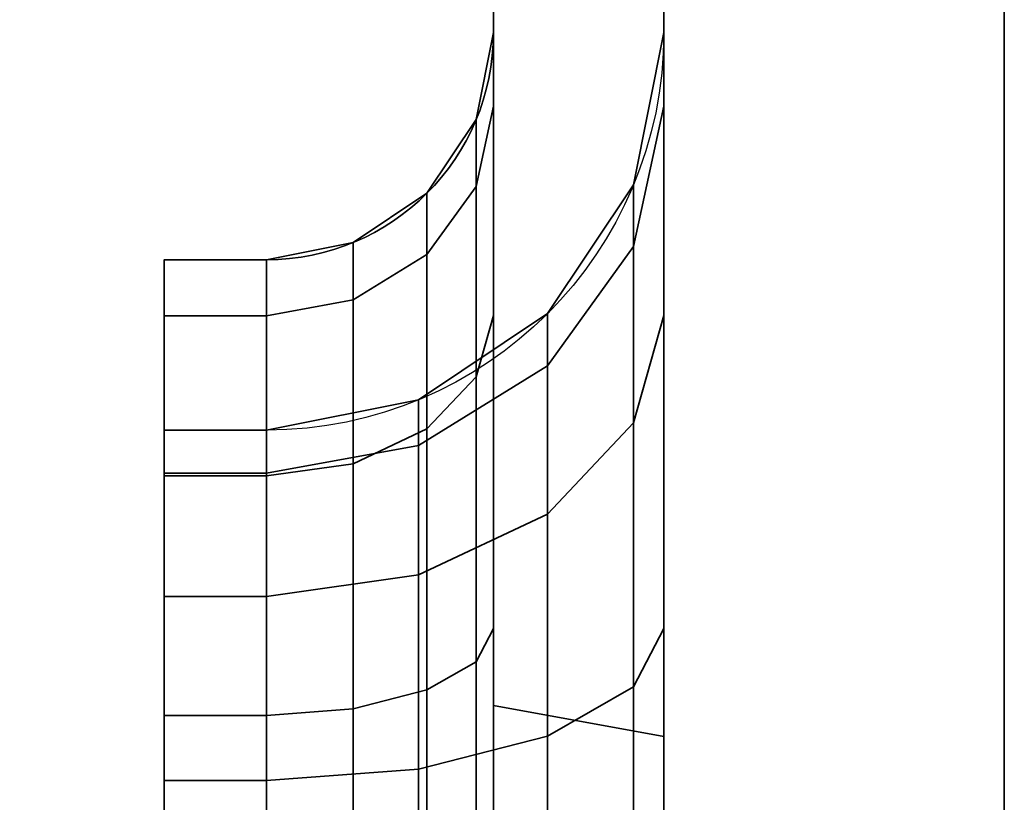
# Model space of a CAD drawing. Header units: millimetres. Extents: x -603 to 3703, y -120 to 249.
# Tile 815 of 1056: x 2483.16 to 2487.5, y -46.14 to -42.69. Entities that reach past the tile are written whole.
import ezdxf

# ---------------------------------------------------------------- set-up
doc = ezdxf.new("R2010")
doc.units = ezdxf.units.MM
doc.layers.add('151', color=7, linetype='Continuous', true_color=0xffffff)

# ---------------------------------------------------------------- blocks, each defined once
blk = doc.blocks.new('UG_SURFACE_185')
at = {"layer": '151', "color": 252, "linetype": 'Continuous', "lineweight": 35}
for points in [[(2485.25, -17.25, 1169.5381), (2485.25, -45.7122, 1169.5381), (2485.25, -19.4048, 1173.1852), (2485.25, -18.9952, 1172.8877)], [(2485.25, -45.7122, 1169.5381), (2485.25, -17.25, 1169.5381), (2485.25, -17.25, 1166.2939), (2485.25, -39.3478, 1166.2939)], [(2486.0001, -45.8491, 1169.1622), (2486.0001, -19.2197, 1169.1622), (2486.0001, -19.3011, 1172.2006), (2486.0001, -19.9638, 1172.682)], [(2486.0001, -39.3478, 1166.2939), (2486.0001, -19.2197, 1166.2939), (2486.0001, -19.2197, 1169.1622), (2486.0001, -45.8491, 1169.1622)], [(2485.25, -19.658, 1173.6238), (2485.25, -19.4048, 1173.1852), (2485.25, -45.7122, 1169.5381)], [(2485.25, -19.5545, 1174.6088), (2485.25, -19.7109, 1174.1272), (2485.25, -45.7122, 1169.5381), (2485.25, -40.4485, 1184)], [(2485.25, -40.6226, 1014.0123), (2485.25, -19.5545, 1006.6088), (2485.25, -19.7109, 1006.1272), (2485.25, -45.3736, 1014.5735)], [(2485.25, -45.7122, 1169.5381), (2485.25, -19.7109, 1174.1272), (2485.25, -19.658, 1173.6238)], [(2485.25, -19.7109, 1006.1272), (2485.25, -19.658, 1005.6237), (2485.25, -40.4485, 996), (2485.25, -47, 1014.0001)], [(2485.25, -19.7109, 1006.1272), (2485.25, -47, 1014.0001), (2485.25, -47, 1014.25), (2485.25, -45.3736, 1014.5735)], [(2486.0001, -19.9638, 1172.682), (2486.0001, -20.3733, 1173.3913), (2486.0001, -45.8491, 1169.1622)], [(2486.0001, -40.4485, 1184), (2486.0001, -45.8491, 1169.1622), (2486.0001, -20.4589, 1174.2059), (2486.0001, -20.2058, 1174.9848)], [(2486.0001, -20.3733, 1173.3913), (2486.0001, -20.4589, 1174.2059), (2486.0001, -45.8491, 1169.1622)], [(2486.0001, -20.3733, 1005.3914), (2486.0001, -20.4589, 1006.2059), (2486.0001, -47, 1014.0001), (2486.0001, -40.4485, 996)], [(2486.0001, -45.3736, 1014.5735), (2486.0001, -20.4589, 1006.2059), (2486.0001, -40.0742, 1013.7997)], [(2486.0001, -45.3736, 1014.5735), (2486.0001, -47, 1014.25), (2486.0001, -47, 1014.0001), (2486.0001, -20.4589, 1006.2059)], [(2485.25, -45.7122, 1169.5381), (2485.25, -39.3478, 1166.2939), (2485.25, -40.5162, 1166.0403)], [(2486.0001, -40.5162, 1166.0403), (2486.0001, -39.3478, 1166.2939), (2486.0001, -45.8491, 1169.1622)], [(2486.0001, -40.0742, 1013.7997), (2486.0001, -40.6226, 1014.0123), (2486.0001, -45.3736, 1014.5735)], [(2486.0001, -45.8491, 1169.1622), (2486.0001, -40.4485, 1184), (2485.25, -40.4485, 1184), (2485.25, -45.7122, 1169.5381)], [(2486.0001, -47, 1014.0001), (2485.25, -47, 1014.0001), (2485.25, -40.4485, 996), (2486.0001, -40.4485, 996)], [(2485.25, -43.9948, 1164.5052), (2485.25, -40.5162, 1166.0403), (2485.25, -40.9889, 1165.7544)], [(2485.25, -40.5162, 1166.0403), (2485.25, -43.9948, 1164.5052), (2485.25, -45.3736, 1165.4265), (2485.25, -45.7122, 1169.5381)], [(2486.0001, -45.8491, 1169.1622), (2486.0001, -45.3736, 1165.4265), (2486.0001, -43.9948, 1164.5052), (2486.0001, -40.5162, 1166.0403)], [(2486.0001, -40.9889, 1165.7544), (2486.0001, -40.5162, 1166.0403), (2486.0001, -43.9948, 1164.5052)], [(2485.25, -45.3736, 1014.5735), (2485.25, -43.9948, 1015.4948), (2485.25, -40.6226, 1014.0123)], [(2485.25, -41.0877, 1014.3251), (2485.25, -40.6226, 1014.0123), (2485.25, -43.9948, 1015.4948)], [(2486.0001, -43.9948, 1015.4948), (2486.0001, -40.6226, 1014.0123), (2486.0001, -41.0877, 1014.3251)], [(2486.0001, -40.6226, 1014.0123), (2486.0001, -43.9948, 1015.4948), (2486.0001, -45.3736, 1014.5735)], [(2485.25, -40.9889, 1165.7544), (2485.25, -41.3824, 1165.3793), (2485.25, -43.9948, 1164.5052)], [(2486.0001, -43.9948, 1164.5052), (2486.0001, -41.3824, 1165.3793), (2486.0001, -40.9889, 1165.7544)], [(2485.25, -41.4628, 1014.7214), (2485.25, -41.0877, 1014.3251), (2485.25, -43.9948, 1015.4948)], [(2486.0001, -43.9948, 1015.4948), (2486.0001, -41.0877, 1014.3251), (2486.0001, -41.4628, 1014.7214)], [(2485.25, -41.3824, 1165.3793), (2485.25, -41.6874, 1164.9233), (2485.25, -43.9948, 1164.5052)], [(2486.0001, -43.9948, 1164.5052), (2486.0001, -41.6874, 1164.9233), (2486.0001, -41.3824, 1165.3793)], [(2485.25, -41.7424, 1015.1891), (2485.25, -41.4628, 1014.7214), (2485.25, -43.9948, 1015.4948)], [(2486.0001, -43.9948, 1015.4948), (2486.0001, -41.4628, 1014.7214), (2486.0001, -41.7424, 1015.1891)], [(2485.25, -41.6874, 1164.9233), (2485.25, -41.8917, 1164.3939), (2485.25, -43.9948, 1164.5052)], [(2486.0001, -43.9948, 1164.5052), (2486.0001, -41.8917, 1164.3939), (2486.0001, -41.6874, 1164.9233)], [(2485.25, -41.9186, 1015.718), (2485.25, -41.7424, 1015.1891), (2485.25, -43.9948, 1015.4948)], [(2486.0001, -43.9948, 1015.4948), (2486.0001, -41.7424, 1015.1891), (2486.0001, -41.9186, 1015.718)], [(2485.25, -41.8917, 1164.3939), (2485.25, -41.9804, 1163.7028), (2485.25, -43.0735, 1163.1263), (2485.25, -43.9948, 1164.5052)], [(2486.0001, -43.9948, 1164.5052), (2486.0001, -43.0735, 1163.1263), (2486.0001, -41.9804, 1163.7028), (2486.0001, -41.8917, 1164.3939)], [(2485.25, -43.9948, 1015.4948), (2485.25, -43.0735, 1016.8736), (2485.25, -41.9804, 1016.2971), (2485.25, -41.9186, 1015.718)], [(2486.0001, -41.9186, 1015.718), (2486.0001, -41.9804, 1016.2971), (2486.0001, -43.0735, 1016.8736), (2486.0001, -43.9948, 1015.4948)], [(2485.25, -41.9804, 1016.2971), (2485.25, -43.0735, 1016.8736), (2485.25, -42.75, 1018.5)], [(2485.25, -42.75, 1018.5), (2485.25, -42.75, 1161.5), (2485.25, -41.9804, 1163.7028), (2485.25, -41.9804, 1016.2971)], [(2485.25, -42.75, 1161.5), (2485.25, -43.0735, 1163.1263), (2485.25, -41.9804, 1163.7028)], [(2486.0001, -41.9804, 1016.2971), (2486.0001, -41.9804, 1163.7028), (2486.0001, -42.75, 1161.5), (2486.0001, -42.75, 1018.5)], [(2486.0001, -41.9804, 1163.7028), (2486.0001, -43.0735, 1163.1263), (2486.0001, -42.75, 1161.5)], [(2486.0001, -42.75, 1018.5), (2486.0001, -43.0735, 1016.8736), (2486.0001, -41.9804, 1016.2971)], [(2485.25, -43.0735, 1163.1263), (2485.25, -42.75, 1161.5), (2485.1739, -43.1327, 1161.5), (2485.1739, -43.4271, 1162.98)], [(2485.25, -42.75, 1018.5), (2485.25, -43.0735, 1016.8736), (2485.1739, -43.4271, 1017.02), (2485.1739, -43.1327, 1018.5)], [(2485.25, -42.75, 1161.5), (2485.25, -42.75, 1018.5), (2485.1739, -43.1327, 1018.5), (2485.1739, -43.1327, 1161.5)], [(2485.8668, -43.6922, 1162.8702), (2485.8668, -43.4197, 1161.5), (2486.0001, -42.75, 1161.5), (2486.0001, -43.0735, 1163.1263)], [(2486.0001, -42.75, 1018.5), (2486.0001, -42.75, 1161.5), (2485.8668, -43.4197, 1161.5), (2485.8668, -43.4197, 1018.5)], [(2485.8668, -43.4197, 1018.5), (2485.8668, -43.6922, 1017.1299), (2486.0001, -43.0735, 1016.8736), (2486.0001, -42.75, 1018.5)], [(2485.25, -43.9948, 1164.5052), (2485.25, -43.0735, 1163.1263), (2485.1739, -43.4271, 1162.98), (2485.1739, -44.2654, 1164.2346)], [(2485.25, -43.0735, 1016.8736), (2485.25, -43.9948, 1015.4948), (2485.1739, -44.2654, 1015.7654), (2485.1739, -43.4271, 1017.02)], [(2485.8668, -44.4683, 1164.0316), (2485.8668, -43.6922, 1162.8702), (2486.0001, -43.0735, 1163.1263), (2486.0001, -43.9948, 1164.5052)], [(2485.8668, -43.6922, 1017.1299), (2485.8668, -44.4683, 1015.9683), (2486.0001, -43.9948, 1015.4948), (2486.0001, -43.0735, 1016.8736)], [(2485.1739, -43.4271, 1162.98), (2485.1739, -43.1327, 1161.5), (2484.9572, -43.4571, 1161.5), (2484.9572, -43.7268, 1162.8559)], [(2485.1739, -43.1327, 1018.5), (2485.1739, -43.4271, 1017.02), (2484.9572, -43.7268, 1017.1442), (2484.9572, -43.4571, 1018.5)], [(2485.1739, -43.1327, 1161.5), (2485.1739, -43.1327, 1018.5), (2484.9572, -43.4571, 1018.5), (2484.9572, -43.4571, 1161.5)], [(2485.1739, -44.2654, 1164.2346), (2485.1739, -43.4271, 1162.98), (2484.9572, -43.7268, 1162.8559), (2484.9572, -44.4948, 1164.0052)], [(2485.1739, -43.4271, 1017.02), (2485.1739, -44.2654, 1015.7654), (2484.9572, -44.4948, 1015.9948), (2484.9572, -43.7268, 1017.1442)], [(2485.4875, -44.2168, 1162.6529), (2485.4875, -43.9874, 1161.5), (2485.8668, -43.4197, 1161.5), (2485.8668, -43.6922, 1162.8702)], [(2485.8668, -43.4197, 1018.5), (2485.8668, -43.4197, 1161.5), (2485.4875, -43.9874, 1161.5), (2485.4875, -43.9874, 1018.5)], [(2485.4875, -43.9874, 1018.5), (2485.4875, -44.2168, 1017.3471), (2485.8668, -43.6922, 1017.1299), (2485.8668, -43.4197, 1018.5)], [(2484.9572, -43.7268, 1162.8559), (2484.9572, -43.4571, 1161.5), (2484.6327, -43.6739, 1161.5), (2484.6327, -43.9271, 1162.7729)], [(2484.9572, -43.4571, 1018.5), (2484.9572, -43.7268, 1017.1442), (2484.6327, -43.9271, 1017.2272), (2484.6327, -43.6739, 1018.5)], [(2484.9572, -43.4571, 1161.5), (2484.9572, -43.4571, 1018.5), (2484.6327, -43.6739, 1018.5), (2484.6327, -43.6739, 1161.5)], [(2484.6327, -43.9271, 1162.7729), (2484.6327, -43.6739, 1161.5), (2484.2501, -43.75, 1161.5), (2484.2501, -43.9974, 1162.7437)], [(2484.6327, -43.6739, 1018.5), (2484.6327, -43.9271, 1017.2272), (2484.2501, -43.9974, 1017.2563), (2484.2501, -43.75, 1018.5)], [(2484.6327, -43.6739, 1161.5), (2484.6327, -43.6739, 1018.5), (2484.2501, -43.75, 1018.5), (2484.2501, -43.75, 1161.5)], [(2485.4875, -44.8698, 1163.6302), (2485.4875, -44.2168, 1162.6529), (2485.8668, -43.6922, 1162.8702), (2485.8668, -44.4683, 1164.0316)], [(2485.4875, -44.2168, 1017.3471), (2485.4875, -44.8698, 1016.3698), (2485.8668, -44.4683, 1015.9683), (2485.8668, -43.6922, 1017.1299)], [(2484.2501, -43.9974, 1017.2563), (2483.7999, -43.9974, 1017.2563), (2483.7999, -43.75, 1018.5), (2484.2501, -43.75, 1018.5)], [(2484.2501, -43.75, 1161.5), (2484.2501, -43.75, 1018.5), (2483.7999, -43.75, 1018.5), (2483.7999, -43.75, 1161.5)], [(2484.2501, -43.75, 1161.5), (2483.7999, -43.75, 1161.5), (2483.7999, -43.9974, 1162.7437), (2484.2501, -43.9974, 1162.7437)], [(2483.7999, -44.6903, 1017.5433), (2483.7999, -44.5, 1018.5), (2483.7999, -43.75, 1018.5), (2483.7999, -43.9974, 1017.2563)], [(2483.7999, -44.5, 1018.5), (2483.7999, -44.5, 1161.5), (2483.7999, -43.75, 1161.5), (2483.7999, -43.75, 1018.5)], [(2483.7999, -43.9974, 1162.7437), (2483.7999, -43.75, 1161.5), (2483.7999, -44.5, 1161.5), (2483.7999, -44.6903, 1162.4568)], [(2484.9572, -44.4948, 1164.0052), (2484.9572, -43.7268, 1162.8559), (2484.6327, -43.9271, 1162.7729), (2484.6327, -44.6481, 1163.852)], [(2484.9572, -43.7268, 1017.1442), (2484.9572, -44.4948, 1015.9948), (2484.6327, -44.6481, 1016.1481), (2484.6327, -43.9271, 1017.2272)], [(2484.6327, -44.6481, 1163.852), (2484.6327, -43.9271, 1162.7729), (2484.2501, -43.9974, 1162.7437), (2484.2501, -44.7019, 1163.7981)], [(2484.6327, -43.9271, 1017.2272), (2484.6327, -44.6481, 1016.1481), (2484.2501, -44.7019, 1016.2019), (2484.2501, -43.9974, 1017.2563)], [(2484.2501, -44.7019, 1016.2019), (2483.7999, -44.7019, 1016.2019), (2483.7999, -43.9974, 1017.2563), (2484.2501, -43.9974, 1017.2563)], [(2484.2501, -43.9974, 1162.7437), (2483.7999, -43.9974, 1162.7437), (2483.7999, -44.7019, 1163.7981), (2484.2501, -44.7019, 1163.7981)], [(2483.7999, -45.2322, 1016.7322), (2483.7999, -44.6903, 1017.5433), (2483.7999, -43.9974, 1017.2563), (2483.7999, -44.7019, 1016.2019)], [(2483.7999, -44.7019, 1163.7981), (2483.7999, -43.9974, 1162.7437), (2483.7999, -44.6903, 1162.4568), (2483.7999, -45.2322, 1163.2677)], [(2484.9198, -44.5672, 1162.5077), (2484.9198, -44.3668, 1161.5), (2485.4875, -43.9874, 1161.5), (2485.4875, -44.2168, 1162.6529)], [(2485.4875, -43.9874, 1018.5), (2485.4875, -43.9874, 1161.5), (2484.9198, -44.3668, 1161.5), (2484.9198, -44.3668, 1018.5)], [(2484.9198, -44.3668, 1018.5), (2484.9198, -44.5672, 1017.4923), (2485.4875, -44.2168, 1017.3471), (2485.4875, -43.9874, 1018.5)], [(2485.25, -45.3736, 1165.4265), (2485.25, -43.9948, 1164.5052), (2485.1739, -44.2654, 1164.2346), (2485.1739, -45.52, 1165.0729)], [(2485.25, -43.9948, 1015.4948), (2485.25, -45.3736, 1014.5735), (2485.1739, -45.52, 1014.927), (2485.1739, -44.2654, 1015.7654)], [(2485.8668, -45.6299, 1164.8078), (2485.8668, -44.4683, 1164.0316), (2486.0001, -43.9948, 1164.5052), (2486.0001, -45.3736, 1165.4265)], [(2485.8668, -44.4683, 1015.9683), (2485.8668, -45.6299, 1015.1923), (2486.0001, -45.3736, 1014.5735), (2486.0001, -43.9948, 1015.4948)], [(2484.9198, -45.138, 1163.3619), (2484.9198, -44.5672, 1162.5077), (2485.4875, -44.2168, 1162.6529), (2485.4875, -44.8698, 1163.6302)], [(2484.9198, -44.5672, 1017.4923), (2484.9198, -45.138, 1016.638), (2485.4875, -44.8698, 1016.3698), (2485.4875, -44.2168, 1017.3471)], [(2485.1739, -45.52, 1165.0729), (2485.1739, -44.2654, 1164.2346), (2484.9572, -44.4948, 1164.0052), (2484.9572, -45.6442, 1164.7732)], [(2485.1739, -44.2654, 1015.7654), (2485.1739, -45.52, 1014.927), (2484.9572, -45.6442, 1015.2268), (2484.9572, -44.4948, 1015.9948)], [(2484.2501, -44.6903, 1162.4568), (2484.2501, -44.5, 1161.5), (2484.9198, -44.3668, 1161.5), (2484.9198, -44.5672, 1162.5077)], [(2484.9198, -44.3668, 1018.5), (2484.9198, -44.3668, 1161.5), (2484.2501, -44.5, 1161.5), (2484.2501, -44.5, 1018.5)], [(2484.2501, -44.5, 1018.5), (2484.2501, -44.6903, 1017.5433), (2484.9198, -44.5672, 1017.4923), (2484.9198, -44.3668, 1018.5)], [(2484.9572, -45.6442, 1164.7732), (2484.9572, -44.4948, 1164.0052), (2484.6327, -44.6481, 1163.852), (2484.6327, -45.7271, 1164.573)], [(2484.9572, -44.4948, 1015.9948), (2484.9572, -45.6442, 1015.2268), (2484.6327, -45.7271, 1015.4271), (2484.6327, -44.6481, 1016.1481)], [(2485.4875, -45.8471, 1164.2833), (2485.4875, -44.8698, 1163.6302), (2485.8668, -44.4683, 1164.0316), (2485.8668, -45.6299, 1164.8078)], [(2485.4875, -44.8698, 1016.3698), (2485.4875, -45.8471, 1015.7168), (2485.8668, -45.6299, 1015.1923), (2485.8668, -44.4683, 1015.9683)], [(2484.2501, -44.5, 1018.5), (2483.7999, -44.5, 1018.5), (2483.7999, -44.6903, 1017.5433), (2484.2501, -44.6903, 1017.5433)], [(2484.2501, -44.6903, 1162.4568), (2483.7999, -44.6903, 1162.4568), (2483.7999, -44.5, 1161.5), (2484.2501, -44.5, 1161.5)], [(2484.2501, -44.5, 1018.5), (2484.2501, -44.5, 1161.5), (2483.7999, -44.5, 1161.5), (2483.7999, -44.5, 1018.5)], [(2484.2501, -45.2322, 1163.2677), (2484.2501, -44.6903, 1162.4568), (2484.9198, -44.5672, 1162.5077), (2484.9198, -45.138, 1163.3619)], [(2484.2501, -44.6903, 1017.5433), (2484.2501, -45.2322, 1016.7322), (2484.9198, -45.138, 1016.638), (2484.9198, -44.5672, 1017.4923)], [(2484.6327, -45.7271, 1164.573), (2484.6327, -44.6481, 1163.852), (2484.2501, -44.7019, 1163.7981), (2484.2501, -45.7563, 1164.5026)], [(2484.6327, -44.6481, 1016.1481), (2484.6327, -45.7271, 1015.4271), (2484.2501, -45.7563, 1015.4974), (2484.2501, -44.7019, 1016.2019)], [(2484.2501, -44.6903, 1017.5433), (2483.7999, -44.6903, 1017.5433), (2483.7999, -45.2322, 1016.7322), (2484.2501, -45.2322, 1016.7322)], [(2484.2501, -45.2322, 1163.2677), (2483.7999, -45.2322, 1163.2677), (2483.7999, -44.6903, 1162.4568), (2484.2501, -44.6903, 1162.4568)], [(2484.2501, -45.7563, 1015.4974), (2483.7999, -45.7563, 1015.4974), (2483.7999, -44.7019, 1016.2019), (2484.2501, -44.7019, 1016.2019)], [(2484.2501, -44.7019, 1163.7981), (2483.7999, -44.7019, 1163.7981), (2483.7999, -45.7563, 1164.5026), (2484.2501, -45.7563, 1164.5026)], [(2483.7999, -46.0433, 1016.1903), (2483.7999, -45.2322, 1016.7322), (2483.7999, -44.7019, 1016.2019), (2483.7999, -45.7563, 1015.4974)], [(2483.7999, -45.7563, 1164.5026), (2483.7999, -44.7019, 1163.7981), (2483.7999, -45.2322, 1163.2677), (2483.7999, -46.0433, 1163.8097)], [(2484.9198, -45.9923, 1163.9328), (2484.9198, -45.138, 1163.3619), (2485.4875, -44.8698, 1163.6302), (2485.4875, -45.8471, 1164.2833)], [(2484.9198, -45.138, 1016.638), (2484.9198, -45.9923, 1016.0673), (2485.4875, -45.8471, 1015.7168), (2485.4875, -44.8698, 1016.3698)], [(2484.2501, -46.0433, 1163.8097), (2484.2501, -45.2322, 1163.2677), (2484.9198, -45.138, 1163.3619), (2484.9198, -45.9923, 1163.9328)], [(2484.2501, -45.2322, 1016.7322), (2484.2501, -46.0433, 1016.1903), (2484.9198, -45.9923, 1016.0673), (2484.9198, -45.138, 1016.638)], [(2484.2501, -45.2322, 1016.7322), (2483.7999, -45.2322, 1016.7322), (2483.7999, -46.0433, 1016.1903), (2484.2501, -46.0433, 1016.1903)], [(2484.2501, -46.0433, 1163.8097), (2483.7999, -46.0433, 1163.8097), (2483.7999, -45.2322, 1163.2677), (2484.2501, -45.2322, 1163.2677)], [(2485.25, -47, 1165.75), (2485.25, -45.3736, 1165.4265), (2485.1739, -45.52, 1165.0729), (2485.1739, -47, 1165.3674)], [(2485.25, -45.3736, 1014.5735), (2485.25, -47, 1014.25), (2485.1739, -47, 1014.6327), (2485.1739, -45.52, 1014.927)], [(2485.25, -45.3736, 1165.4265), (2485.25, -47, 1165.75), (2485.25, -47, 1166), (2485.25, -45.7122, 1169.5381)], [(2485.8668, -47, 1165.0803), (2485.8668, -45.6299, 1164.8078), (2486.0001, -45.3736, 1165.4265), (2486.0001, -47, 1165.75)], [(2485.8668, -45.6299, 1015.1923), (2485.8668, -47, 1014.9196), (2486.0001, -47, 1014.25), (2486.0001, -45.3736, 1014.5735)], [(2486.0001, -45.8491, 1169.1622), (2486.0001, -47, 1166), (2486.0001, -47, 1165.75), (2486.0001, -45.3736, 1165.4265)], [(2485.1739, -47, 1165.3674), (2485.1739, -45.52, 1165.0729), (2484.9572, -45.6442, 1164.7732), (2484.9572, -47, 1165.0429)], [(2485.1739, -45.52, 1014.927), (2485.1739, -47, 1014.6327), (2484.9572, -47, 1014.9571), (2484.9572, -45.6442, 1015.2268)], [(2484.9572, -47, 1165.0429), (2484.9572, -45.6442, 1164.7732), (2484.6327, -45.7271, 1164.573), (2484.6327, -47, 1164.8262)], [(2484.9572, -45.6442, 1015.2268), (2484.9572, -47, 1014.9571), (2484.6327, -47, 1015.1739), (2484.6327, -45.7271, 1015.4271)], [(2485.4875, -47, 1164.5125), (2485.4875, -45.8471, 1164.2833), (2485.8668, -45.6299, 1164.8078), (2485.8668, -47, 1165.0803)], [(2485.4875, -45.8471, 1015.7168), (2485.4875, -47, 1015.4874), (2485.8668, -47, 1014.9196), (2485.8668, -45.6299, 1015.1923)], [(2484.6327, -47, 1164.8262), (2484.6327, -45.7271, 1164.573), (2484.2501, -45.7563, 1164.5026), (2484.2501, -47, 1164.75)], [(2484.6327, -45.7271, 1015.4271), (2484.6327, -47, 1015.1739), (2484.2501, -47, 1015.25), (2484.2501, -45.7563, 1015.4974)], [(2485.25, -45.7122, 1169.5381), (2485.25, -47, 1166), (2486.0001, -47, 1166), (2486.0001, -45.8491, 1169.1622)], [(2484.2501, -47, 1015.25), (2483.7999, -47, 1015.25), (2483.7999, -45.7563, 1015.4974), (2484.2501, -45.7563, 1015.4974)], [(2484.2501, -45.7563, 1164.5026), (2483.7999, -45.7563, 1164.5026), (2483.7999, -47, 1164.75), (2484.2501, -47, 1164.75)], [(2483.7999, -45.7563, 1015.4974), (2483.7999, -47, 1015.25), (2483.7999, -47, 1016), (2483.7999, -46.0433, 1016.1903)], [(2483.7999, -46.0433, 1163.8097), (2483.7999, -47, 1164), (2483.7999, -47, 1164.75), (2483.7999, -45.7563, 1164.5026)], [(2484.9198, -47, 1164.1332), (2484.9198, -45.9923, 1163.9328), (2485.4875, -45.8471, 1164.2833), (2485.4875, -47, 1164.5125)], [(2484.9198, -45.9923, 1016.0673), (2484.9198, -47, 1015.8668), (2485.4875, -47, 1015.4874), (2485.4875, -45.8471, 1015.7168)], [(2484.2501, -47, 1164), (2484.2501, -46.0433, 1163.8097), (2484.9198, -45.9923, 1163.9328), (2484.9198, -47, 1164.1332)], [(2484.2501, -46.0433, 1016.1903), (2484.2501, -47, 1016), (2484.9198, -47, 1015.8668), (2484.9198, -45.9923, 1016.0673)], [(2484.2501, -46.0433, 1016.1903), (2483.7999, -46.0433, 1016.1903), (2483.7999, -47, 1016), (2484.2501, -47, 1016)], [(2484.2501, -47, 1164), (2483.7999, -47, 1164), (2483.7999, -46.0433, 1163.8097), (2484.2501, -46.0433, 1163.8097)]]:
    blk.add_3dface(points, dxfattribs=at)
blk = doc.blocks.new('UG_SURFACE_226')
at = {"layer": '151', "color": 252, "linetype": 'Continuous', "lineweight": 35}
for points in [[(2485.25, -17.25, 1169.5381), (2485.25, -45.7122, 1169.5381), (2485.25, -19.4048, 1173.1852), (2485.25, -18.9952, 1172.8877)], [(2485.25, -45.7122, 1169.5381), (2485.25, -17.25, 1169.5381), (2485.25, -17.25, 1166.2939), (2485.25, -39.3478, 1166.2939)], [(2486.0001, -45.8491, 1169.1622), (2486.0001, -19.2197, 1169.1622), (2486.0001, -19.3011, 1172.2006), (2486.0001, -19.9638, 1172.682)], [(2486.0001, -39.3478, 1166.2939), (2486.0001, -19.2197, 1166.2939), (2486.0001, -19.2197, 1169.1622), (2486.0001, -45.8491, 1169.1622)], [(2485.25, -19.658, 1173.6238), (2485.25, -19.4048, 1173.1852), (2485.25, -45.7122, 1169.5381)], [(2485.25, -19.5545, 1174.6088), (2485.25, -19.7109, 1174.1272), (2485.25, -45.7122, 1169.5381), (2485.25, -40.4485, 1184)], [(2485.25, -40.6226, 1014.0123), (2485.25, -19.5545, 1006.6088), (2485.25, -19.7109, 1006.1272), (2485.25, -45.3736, 1014.5735)], [(2485.25, -45.7122, 1169.5381), (2485.25, -19.7109, 1174.1272), (2485.25, -19.658, 1173.6238)], [(2485.25, -19.7109, 1006.1272), (2485.25, -19.658, 1005.6237), (2485.25, -40.4485, 996), (2485.25, -47, 1014.0001)], [(2485.25, -19.7109, 1006.1272), (2485.25, -47, 1014.0001), (2485.25, -47, 1014.25), (2485.25, -45.3736, 1014.5735)], [(2486.0001, -19.9638, 1172.682), (2486.0001, -20.3733, 1173.3913), (2486.0001, -45.8491, 1169.1622)], [(2486.0001, -40.4485, 1184), (2486.0001, -45.8491, 1169.1622), (2486.0001, -20.4589, 1174.2059), (2486.0001, -20.2058, 1174.9848)], [(2486.0001, -20.3733, 1173.3913), (2486.0001, -20.4589, 1174.2059), (2486.0001, -45.8491, 1169.1622)], [(2486.0001, -20.3733, 1005.3914), (2486.0001, -20.4589, 1006.2059), (2486.0001, -47, 1014.0001), (2486.0001, -40.4485, 996)], [(2486.0001, -45.3736, 1014.5735), (2486.0001, -20.4589, 1006.2059), (2486.0001, -40.0742, 1013.7997)], [(2486.0001, -45.3736, 1014.5735), (2486.0001, -47, 1014.25), (2486.0001, -47, 1014.0001), (2486.0001, -20.4589, 1006.2059)], [(2485.25, -45.7122, 1169.5381), (2485.25, -39.3478, 1166.2939), (2485.25, -40.5162, 1166.0403)], [(2486.0001, -40.5162, 1166.0403), (2486.0001, -39.3478, 1166.2939), (2486.0001, -45.8491, 1169.1622)], [(2486.0001, -40.0742, 1013.7997), (2486.0001, -40.6226, 1014.0123), (2486.0001, -45.3736, 1014.5735)], [(2486.0001, -45.8491, 1169.1622), (2486.0001, -40.4485, 1184), (2485.25, -40.4485, 1184), (2485.25, -45.7122, 1169.5381)], [(2486.0001, -47, 1014.0001), (2485.25, -47, 1014.0001), (2485.25, -40.4485, 996), (2486.0001, -40.4485, 996)], [(2485.25, -43.9948, 1164.5052), (2485.25, -40.5162, 1166.0403), (2485.25, -40.9889, 1165.7544)], [(2485.25, -40.5162, 1166.0403), (2485.25, -43.9948, 1164.5052), (2485.25, -45.3736, 1165.4265), (2485.25, -45.7122, 1169.5381)], [(2486.0001, -45.8491, 1169.1622), (2486.0001, -45.3736, 1165.4265), (2486.0001, -43.9948, 1164.5052), (2486.0001, -40.5162, 1166.0403)], [(2486.0001, -40.9889, 1165.7544), (2486.0001, -40.5162, 1166.0403), (2486.0001, -43.9948, 1164.5052)], [(2485.25, -45.3736, 1014.5735), (2485.25, -43.9948, 1015.4948), (2485.25, -40.6226, 1014.0123)], [(2485.25, -41.0877, 1014.3251), (2485.25, -40.6226, 1014.0123), (2485.25, -43.9948, 1015.4948)], [(2486.0001, -43.9948, 1015.4948), (2486.0001, -40.6226, 1014.0123), (2486.0001, -41.0877, 1014.3251)], [(2486.0001, -40.6226, 1014.0123), (2486.0001, -43.9948, 1015.4948), (2486.0001, -45.3736, 1014.5735)], [(2485.25, -40.9889, 1165.7544), (2485.25, -41.3824, 1165.3793), (2485.25, -43.9948, 1164.5052)], [(2486.0001, -43.9948, 1164.5052), (2486.0001, -41.3824, 1165.3793), (2486.0001, -40.9889, 1165.7544)], [(2485.25, -41.4628, 1014.7214), (2485.25, -41.0877, 1014.3251), (2485.25, -43.9948, 1015.4948)], [(2486.0001, -43.9948, 1015.4948), (2486.0001, -41.0877, 1014.3251), (2486.0001, -41.4628, 1014.7214)], [(2485.25, -41.3824, 1165.3793), (2485.25, -41.6874, 1164.9233), (2485.25, -43.9948, 1164.5052)], [(2486.0001, -43.9948, 1164.5052), (2486.0001, -41.6874, 1164.9233), (2486.0001, -41.3824, 1165.3793)], [(2485.25, -41.7424, 1015.1891), (2485.25, -41.4628, 1014.7214), (2485.25, -43.9948, 1015.4948)], [(2486.0001, -43.9948, 1015.4948), (2486.0001, -41.4628, 1014.7214), (2486.0001, -41.7424, 1015.1891)], [(2485.25, -41.6874, 1164.9233), (2485.25, -41.8917, 1164.3939), (2485.25, -43.9948, 1164.5052)], [(2486.0001, -43.9948, 1164.5052), (2486.0001, -41.8917, 1164.3939), (2486.0001, -41.6874, 1164.9233)], [(2485.25, -41.9186, 1015.718), (2485.25, -41.7424, 1015.1891), (2485.25, -43.9948, 1015.4948)], [(2486.0001, -43.9948, 1015.4948), (2486.0001, -41.7424, 1015.1891), (2486.0001, -41.9186, 1015.718)], [(2485.25, -41.8917, 1164.3939), (2485.25, -41.9804, 1163.7028), (2485.25, -43.0735, 1163.1263), (2485.25, -43.9948, 1164.5052)], [(2486.0001, -43.9948, 1164.5052), (2486.0001, -43.0735, 1163.1263), (2486.0001, -41.9804, 1163.7028), (2486.0001, -41.8917, 1164.3939)], [(2485.25, -43.9948, 1015.4948), (2485.25, -43.0735, 1016.8736), (2485.25, -41.9804, 1016.2971), (2485.25, -41.9186, 1015.718)], [(2486.0001, -41.9186, 1015.718), (2486.0001, -41.9804, 1016.2971), (2486.0001, -43.0735, 1016.8736), (2486.0001, -43.9948, 1015.4948)], [(2485.25, -41.9804, 1016.2971), (2485.25, -43.0735, 1016.8736), (2485.25, -42.75, 1018.5)], [(2485.25, -42.75, 1018.5), (2485.25, -42.75, 1161.5), (2485.25, -41.9804, 1163.7028), (2485.25, -41.9804, 1016.2971)], [(2485.25, -42.75, 1161.5), (2485.25, -43.0735, 1163.1263), (2485.25, -41.9804, 1163.7028)], [(2486.0001, -41.9804, 1016.2971), (2486.0001, -41.9804, 1163.7028), (2486.0001, -42.75, 1161.5), (2486.0001, -42.75, 1018.5)], [(2486.0001, -41.9804, 1163.7028), (2486.0001, -43.0735, 1163.1263), (2486.0001, -42.75, 1161.5)], [(2486.0001, -42.75, 1018.5), (2486.0001, -43.0735, 1016.8736), (2486.0001, -41.9804, 1016.2971)], [(2485.25, -43.0735, 1163.1263), (2485.25, -42.75, 1161.5), (2485.1739, -43.1327, 1161.5), (2485.1739, -43.4271, 1162.98)], [(2485.25, -42.75, 1018.5), (2485.25, -43.0735, 1016.8736), (2485.1739, -43.4271, 1017.02), (2485.1739, -43.1327, 1018.5)], [(2485.25, -42.75, 1161.5), (2485.25, -42.75, 1018.5), (2485.1739, -43.1327, 1018.5), (2485.1739, -43.1327, 1161.5)], [(2485.8668, -43.6922, 1162.8702), (2485.8668, -43.4197, 1161.5), (2486.0001, -42.75, 1161.5), (2486.0001, -43.0735, 1163.1263)], [(2486.0001, -42.75, 1018.5), (2486.0001, -42.75, 1161.5), (2485.8668, -43.4197, 1161.5), (2485.8668, -43.4197, 1018.5)], [(2485.8668, -43.4197, 1018.5), (2485.8668, -43.6922, 1017.1299), (2486.0001, -43.0735, 1016.8736), (2486.0001, -42.75, 1018.5)], [(2485.25, -43.9948, 1164.5052), (2485.25, -43.0735, 1163.1263), (2485.1739, -43.4271, 1162.98), (2485.1739, -44.2654, 1164.2346)], [(2485.25, -43.0735, 1016.8736), (2485.25, -43.9948, 1015.4948), (2485.1739, -44.2654, 1015.7654), (2485.1739, -43.4271, 1017.02)], [(2485.8668, -44.4683, 1164.0316), (2485.8668, -43.6922, 1162.8702), (2486.0001, -43.0735, 1163.1263), (2486.0001, -43.9948, 1164.5052)], [(2485.8668, -43.6922, 1017.1299), (2485.8668, -44.4683, 1015.9683), (2486.0001, -43.9948, 1015.4948), (2486.0001, -43.0735, 1016.8736)], [(2485.1739, -43.4271, 1162.98), (2485.1739, -43.1327, 1161.5), (2484.9572, -43.4571, 1161.5), (2484.9572, -43.7268, 1162.8559)], [(2485.1739, -43.1327, 1018.5), (2485.1739, -43.4271, 1017.02), (2484.9572, -43.7268, 1017.1442), (2484.9572, -43.4571, 1018.5)], [(2485.1739, -43.1327, 1161.5), (2485.1739, -43.1327, 1018.5), (2484.9572, -43.4571, 1018.5), (2484.9572, -43.4571, 1161.5)], [(2485.1739, -44.2654, 1164.2346), (2485.1739, -43.4271, 1162.98), (2484.9572, -43.7268, 1162.8559), (2484.9572, -44.4948, 1164.0052)], [(2485.1739, -43.4271, 1017.02), (2485.1739, -44.2654, 1015.7654), (2484.9572, -44.4948, 1015.9948), (2484.9572, -43.7268, 1017.1442)], [(2485.4875, -44.2168, 1162.6529), (2485.4875, -43.9874, 1161.5), (2485.8668, -43.4197, 1161.5), (2485.8668, -43.6922, 1162.8702)], [(2485.8668, -43.4197, 1018.5), (2485.8668, -43.4197, 1161.5), (2485.4875, -43.9874, 1161.5), (2485.4875, -43.9874, 1018.5)], [(2485.4875, -43.9874, 1018.5), (2485.4875, -44.2168, 1017.3471), (2485.8668, -43.6922, 1017.1299), (2485.8668, -43.4197, 1018.5)], [(2484.9572, -43.7268, 1162.8559), (2484.9572, -43.4571, 1161.5), (2484.6327, -43.6739, 1161.5), (2484.6327, -43.9271, 1162.7729)], [(2484.9572, -43.4571, 1018.5), (2484.9572, -43.7268, 1017.1442), (2484.6327, -43.9271, 1017.2272), (2484.6327, -43.6739, 1018.5)], [(2484.9572, -43.4571, 1161.5), (2484.9572, -43.4571, 1018.5), (2484.6327, -43.6739, 1018.5), (2484.6327, -43.6739, 1161.5)], [(2484.6327, -43.9271, 1162.7729), (2484.6327, -43.6739, 1161.5), (2484.2501, -43.75, 1161.5), (2484.2501, -43.9974, 1162.7437)], [(2484.6327, -43.6739, 1018.5), (2484.6327, -43.9271, 1017.2272), (2484.2501, -43.9974, 1017.2563), (2484.2501, -43.75, 1018.5)], [(2484.6327, -43.6739, 1161.5), (2484.6327, -43.6739, 1018.5), (2484.2501, -43.75, 1018.5), (2484.2501, -43.75, 1161.5)], [(2485.4875, -44.8698, 1163.6302), (2485.4875, -44.2168, 1162.6529), (2485.8668, -43.6922, 1162.8702), (2485.8668, -44.4683, 1164.0316)], [(2485.4875, -44.2168, 1017.3471), (2485.4875, -44.8698, 1016.3698), (2485.8668, -44.4683, 1015.9683), (2485.8668, -43.6922, 1017.1299)], [(2484.2501, -43.9974, 1017.2563), (2483.7999, -43.9974, 1017.2563), (2483.7999, -43.75, 1018.5), (2484.2501, -43.75, 1018.5)], [(2484.2501, -43.75, 1161.5), (2484.2501, -43.75, 1018.5), (2483.7999, -43.75, 1018.5), (2483.7999, -43.75, 1161.5)], [(2484.2501, -43.75, 1161.5), (2483.7999, -43.75, 1161.5), (2483.7999, -43.9974, 1162.7437), (2484.2501, -43.9974, 1162.7437)], [(2483.7999, -44.6903, 1017.5433), (2483.7999, -44.5, 1018.5), (2483.7999, -43.75, 1018.5), (2483.7999, -43.9974, 1017.2563)], [(2483.7999, -44.5, 1018.5), (2483.7999, -44.5, 1161.5), (2483.7999, -43.75, 1161.5), (2483.7999, -43.75, 1018.5)], [(2483.7999, -43.9974, 1162.7437), (2483.7999, -43.75, 1161.5), (2483.7999, -44.5, 1161.5), (2483.7999, -44.6903, 1162.4568)], [(2484.9572, -44.4948, 1164.0052), (2484.9572, -43.7268, 1162.8559), (2484.6327, -43.9271, 1162.7729), (2484.6327, -44.6481, 1163.852)], [(2484.9572, -43.7268, 1017.1442), (2484.9572, -44.4948, 1015.9948), (2484.6327, -44.6481, 1016.1481), (2484.6327, -43.9271, 1017.2272)], [(2484.6327, -44.6481, 1163.852), (2484.6327, -43.9271, 1162.7729), (2484.2501, -43.9974, 1162.7437), (2484.2501, -44.7019, 1163.7981)], [(2484.6327, -43.9271, 1017.2272), (2484.6327, -44.6481, 1016.1481), (2484.2501, -44.7019, 1016.2019), (2484.2501, -43.9974, 1017.2563)], [(2484.2501, -44.7019, 1016.2019), (2483.7999, -44.7019, 1016.2019), (2483.7999, -43.9974, 1017.2563), (2484.2501, -43.9974, 1017.2563)], [(2484.2501, -43.9974, 1162.7437), (2483.7999, -43.9974, 1162.7437), (2483.7999, -44.7019, 1163.7981), (2484.2501, -44.7019, 1163.7981)], [(2483.7999, -45.2322, 1016.7322), (2483.7999, -44.6903, 1017.5433), (2483.7999, -43.9974, 1017.2563), (2483.7999, -44.7019, 1016.2019)], [(2483.7999, -44.7019, 1163.7981), (2483.7999, -43.9974, 1162.7437), (2483.7999, -44.6903, 1162.4568), (2483.7999, -45.2322, 1163.2677)], [(2484.9198, -44.5672, 1162.5077), (2484.9198, -44.3668, 1161.5), (2485.4875, -43.9874, 1161.5), (2485.4875, -44.2168, 1162.6529)], [(2485.4875, -43.9874, 1018.5), (2485.4875, -43.9874, 1161.5), (2484.9198, -44.3668, 1161.5), (2484.9198, -44.3668, 1018.5)], [(2484.9198, -44.3668, 1018.5), (2484.9198, -44.5672, 1017.4923), (2485.4875, -44.2168, 1017.3471), (2485.4875, -43.9874, 1018.5)], [(2485.25, -45.3736, 1165.4265), (2485.25, -43.9948, 1164.5052), (2485.1739, -44.2654, 1164.2346), (2485.1739, -45.52, 1165.0729)], [(2485.25, -43.9948, 1015.4948), (2485.25, -45.3736, 1014.5735), (2485.1739, -45.52, 1014.927), (2485.1739, -44.2654, 1015.7654)], [(2485.8668, -45.6299, 1164.8078), (2485.8668, -44.4683, 1164.0316), (2486.0001, -43.9948, 1164.5052), (2486.0001, -45.3736, 1165.4265)], [(2485.8668, -44.4683, 1015.9683), (2485.8668, -45.6299, 1015.1923), (2486.0001, -45.3736, 1014.5735), (2486.0001, -43.9948, 1015.4948)], [(2484.9198, -45.138, 1163.3619), (2484.9198, -44.5672, 1162.5077), (2485.4875, -44.2168, 1162.6529), (2485.4875, -44.8698, 1163.6302)], [(2484.9198, -44.5672, 1017.4923), (2484.9198, -45.138, 1016.638), (2485.4875, -44.8698, 1016.3698), (2485.4875, -44.2168, 1017.3471)], [(2485.1739, -45.52, 1165.0729), (2485.1739, -44.2654, 1164.2346), (2484.9572, -44.4948, 1164.0052), (2484.9572, -45.6442, 1164.7732)], [(2485.1739, -44.2654, 1015.7654), (2485.1739, -45.52, 1014.927), (2484.9572, -45.6442, 1015.2268), (2484.9572, -44.4948, 1015.9948)], [(2484.2501, -44.6903, 1162.4568), (2484.2501, -44.5, 1161.5), (2484.9198, -44.3668, 1161.5), (2484.9198, -44.5672, 1162.5077)], [(2484.9198, -44.3668, 1018.5), (2484.9198, -44.3668, 1161.5), (2484.2501, -44.5, 1161.5), (2484.2501, -44.5, 1018.5)], [(2484.2501, -44.5, 1018.5), (2484.2501, -44.6903, 1017.5433), (2484.9198, -44.5672, 1017.4923), (2484.9198, -44.3668, 1018.5)], [(2484.9572, -45.6442, 1164.7732), (2484.9572, -44.4948, 1164.0052), (2484.6327, -44.6481, 1163.852), (2484.6327, -45.7271, 1164.573)], [(2484.9572, -44.4948, 1015.9948), (2484.9572, -45.6442, 1015.2268), (2484.6327, -45.7271, 1015.4271), (2484.6327, -44.6481, 1016.1481)], [(2485.4875, -45.8471, 1164.2833), (2485.4875, -44.8698, 1163.6302), (2485.8668, -44.4683, 1164.0316), (2485.8668, -45.6299, 1164.8078)], [(2485.4875, -44.8698, 1016.3698), (2485.4875, -45.8471, 1015.7168), (2485.8668, -45.6299, 1015.1923), (2485.8668, -44.4683, 1015.9683)], [(2484.2501, -44.5, 1018.5), (2483.7999, -44.5, 1018.5), (2483.7999, -44.6903, 1017.5433), (2484.2501, -44.6903, 1017.5433)], [(2484.2501, -44.6903, 1162.4568), (2483.7999, -44.6903, 1162.4568), (2483.7999, -44.5, 1161.5), (2484.2501, -44.5, 1161.5)], [(2484.2501, -44.5, 1018.5), (2484.2501, -44.5, 1161.5), (2483.7999, -44.5, 1161.5), (2483.7999, -44.5, 1018.5)], [(2484.2501, -45.2322, 1163.2677), (2484.2501, -44.6903, 1162.4568), (2484.9198, -44.5672, 1162.5077), (2484.9198, -45.138, 1163.3619)], [(2484.2501, -44.6903, 1017.5433), (2484.2501, -45.2322, 1016.7322), (2484.9198, -45.138, 1016.638), (2484.9198, -44.5672, 1017.4923)], [(2484.6327, -45.7271, 1164.573), (2484.6327, -44.6481, 1163.852), (2484.2501, -44.7019, 1163.7981), (2484.2501, -45.7563, 1164.5026)], [(2484.6327, -44.6481, 1016.1481), (2484.6327, -45.7271, 1015.4271), (2484.2501, -45.7563, 1015.4974), (2484.2501, -44.7019, 1016.2019)], [(2484.2501, -44.6903, 1017.5433), (2483.7999, -44.6903, 1017.5433), (2483.7999, -45.2322, 1016.7322), (2484.2501, -45.2322, 1016.7322)], [(2484.2501, -45.2322, 1163.2677), (2483.7999, -45.2322, 1163.2677), (2483.7999, -44.6903, 1162.4568), (2484.2501, -44.6903, 1162.4568)], [(2484.2501, -45.7563, 1015.4974), (2483.7999, -45.7563, 1015.4974), (2483.7999, -44.7019, 1016.2019), (2484.2501, -44.7019, 1016.2019)], [(2484.2501, -44.7019, 1163.7981), (2483.7999, -44.7019, 1163.7981), (2483.7999, -45.7563, 1164.5026), (2484.2501, -45.7563, 1164.5026)], [(2483.7999, -46.0433, 1016.1903), (2483.7999, -45.2322, 1016.7322), (2483.7999, -44.7019, 1016.2019), (2483.7999, -45.7563, 1015.4974)], [(2483.7999, -45.7563, 1164.5026), (2483.7999, -44.7019, 1163.7981), (2483.7999, -45.2322, 1163.2677), (2483.7999, -46.0433, 1163.8097)], [(2484.9198, -45.9923, 1163.9328), (2484.9198, -45.138, 1163.3619), (2485.4875, -44.8698, 1163.6302), (2485.4875, -45.8471, 1164.2833)], [(2484.9198, -45.138, 1016.638), (2484.9198, -45.9923, 1016.0673), (2485.4875, -45.8471, 1015.7168), (2485.4875, -44.8698, 1016.3698)], [(2484.2501, -46.0433, 1163.8097), (2484.2501, -45.2322, 1163.2677), (2484.9198, -45.138, 1163.3619), (2484.9198, -45.9923, 1163.9328)], [(2484.2501, -45.2322, 1016.7322), (2484.2501, -46.0433, 1016.1903), (2484.9198, -45.9923, 1016.0673), (2484.9198, -45.138, 1016.638)], [(2484.2501, -45.2322, 1016.7322), (2483.7999, -45.2322, 1016.7322), (2483.7999, -46.0433, 1016.1903), (2484.2501, -46.0433, 1016.1903)], [(2484.2501, -46.0433, 1163.8097), (2483.7999, -46.0433, 1163.8097), (2483.7999, -45.2322, 1163.2677), (2484.2501, -45.2322, 1163.2677)], [(2485.25, -47, 1165.75), (2485.25, -45.3736, 1165.4265), (2485.1739, -45.52, 1165.0729), (2485.1739, -47, 1165.3674)], [(2485.25, -45.3736, 1014.5735), (2485.25, -47, 1014.25), (2485.1739, -47, 1014.6327), (2485.1739, -45.52, 1014.927)], [(2485.25, -45.3736, 1165.4265), (2485.25, -47, 1165.75), (2485.25, -47, 1166), (2485.25, -45.7122, 1169.5381)], [(2485.8668, -47, 1165.0803), (2485.8668, -45.6299, 1164.8078), (2486.0001, -45.3736, 1165.4265), (2486.0001, -47, 1165.75)], [(2485.8668, -45.6299, 1015.1923), (2485.8668, -47, 1014.9196), (2486.0001, -47, 1014.25), (2486.0001, -45.3736, 1014.5735)], [(2486.0001, -45.8491, 1169.1622), (2486.0001, -47, 1166), (2486.0001, -47, 1165.75), (2486.0001, -45.3736, 1165.4265)], [(2485.1739, -47, 1165.3674), (2485.1739, -45.52, 1165.0729), (2484.9572, -45.6442, 1164.7732), (2484.9572, -47, 1165.0429)], [(2485.1739, -45.52, 1014.927), (2485.1739, -47, 1014.6327), (2484.9572, -47, 1014.9571), (2484.9572, -45.6442, 1015.2268)], [(2484.9572, -47, 1165.0429), (2484.9572, -45.6442, 1164.7732), (2484.6327, -45.7271, 1164.573), (2484.6327, -47, 1164.8262)], [(2484.9572, -45.6442, 1015.2268), (2484.9572, -47, 1014.9571), (2484.6327, -47, 1015.1739), (2484.6327, -45.7271, 1015.4271)], [(2485.4875, -47, 1164.5125), (2485.4875, -45.8471, 1164.2833), (2485.8668, -45.6299, 1164.8078), (2485.8668, -47, 1165.0803)], [(2485.4875, -45.8471, 1015.7168), (2485.4875, -47, 1015.4874), (2485.8668, -47, 1014.9196), (2485.8668, -45.6299, 1015.1923)], [(2484.6327, -47, 1164.8262), (2484.6327, -45.7271, 1164.573), (2484.2501, -45.7563, 1164.5026), (2484.2501, -47, 1164.75)], [(2484.6327, -45.7271, 1015.4271), (2484.6327, -47, 1015.1739), (2484.2501, -47, 1015.25), (2484.2501, -45.7563, 1015.4974)], [(2485.25, -45.7122, 1169.5381), (2485.25, -47, 1166), (2486.0001, -47, 1166), (2486.0001, -45.8491, 1169.1622)], [(2484.2501, -47, 1015.25), (2483.7999, -47, 1015.25), (2483.7999, -45.7563, 1015.4974), (2484.2501, -45.7563, 1015.4974)], [(2484.2501, -45.7563, 1164.5026), (2483.7999, -45.7563, 1164.5026), (2483.7999, -47, 1164.75), (2484.2501, -47, 1164.75)], [(2483.7999, -45.7563, 1015.4974), (2483.7999, -47, 1015.25), (2483.7999, -47, 1016), (2483.7999, -46.0433, 1016.1903)], [(2483.7999, -46.0433, 1163.8097), (2483.7999, -47, 1164), (2483.7999, -47, 1164.75), (2483.7999, -45.7563, 1164.5026)], [(2484.9198, -47, 1164.1332), (2484.9198, -45.9923, 1163.9328), (2485.4875, -45.8471, 1164.2833), (2485.4875, -47, 1164.5125)], [(2484.9198, -45.9923, 1016.0673), (2484.9198, -47, 1015.8668), (2485.4875, -47, 1015.4874), (2485.4875, -45.8471, 1015.7168)], [(2484.2501, -47, 1164), (2484.2501, -46.0433, 1163.8097), (2484.9198, -45.9923, 1163.9328), (2484.9198, -47, 1164.1332)], [(2484.2501, -46.0433, 1016.1903), (2484.2501, -47, 1016), (2484.9198, -47, 1015.8668), (2484.9198, -45.9923, 1016.0673)], [(2484.2501, -46.0433, 1016.1903), (2483.7999, -46.0433, 1016.1903), (2483.7999, -47, 1016), (2484.2501, -47, 1016)], [(2484.2501, -47, 1164), (2483.7999, -47, 1164), (2483.7999, -46.0433, 1163.8097), (2484.2501, -46.0433, 1163.8097)]]:
    blk.add_3dface(points, dxfattribs=at)
blk = doc.blocks.new('UG_SURFACE_228')
at = {"layer": '151', "color": 252, "linetype": 'Continuous', "lineweight": 35}
for points in [[(2486.0001, 62.92, 2022.5), (2486.0001, 62.92, -7), (2486.0001, -46.92, -7), (2486.0001, -46.92, 2022.5)], [(2486.0001, 62.92, 2022.5), (2486.0001, -46.92, 2022.5), (2487.5, -46.92, 2020.9999), (2487.5, 62.92, 2020.9999)], [(2486.0001, -46.92, -7), (2486.0001, 62.92, -7), (2487.5, 62.92, -7), (2487.5, -46.92, -7)], [(2487.5, 62.92, 2020.9999), (2487.5, -46.92, 2020.9999), (2487.5, -46.92, -7), (2487.5, 62.92, -7)]]:
    blk.add_3dface(points, dxfattribs=at)
blk = doc.blocks.new('UG_SURFACE_229')
at = {"layer": '151', "color": 252, "linetype": 'Continuous', "lineweight": 35}
for points in [[(2486.0001, 62.92, 2022.5), (2486.0001, 62.92, -7), (2486.0001, -46.92, -7), (2486.0001, -46.92, 2022.5)], [(2486.0001, 62.92, 2022.5), (2486.0001, -46.92, 2022.5), (2487.5, -46.92, 2020.9999), (2487.5, 62.92, 2020.9999)], [(2486.0001, -46.92, -7), (2486.0001, 62.92, -7), (2487.5, 62.92, -7), (2487.5, -46.92, -7)], [(2487.5, 62.92, 2020.9999), (2487.5, -46.92, 2020.9999), (2487.5, -46.92, -7), (2487.5, 62.92, -7)]]:
    blk.add_3dface(points, dxfattribs=at)
blk = doc.blocks.new('UG_SURFACE_230')
at = {"layer": '151', "color": 252, "linetype": 'Continuous', "lineweight": 35}
for points in [[(2486.0001, -46.92, 2022.5), (3513.9999, -46.92, 2022.5), (3513.9999, 62.92, 2022.5), (2486.0001, 62.92, 2022.5)], [(2487.5, 62.92, 2020.9999), (2487.5, -46.92, 2020.9999), (2486.0001, -46.92, 2022.5), (2486.0001, 62.92, 2022.5)], [(2487.5, -46.92, 2020.9999), (2487.5, 62.92, 2020.9999), (3512.5, 62.92, 2020.9999), (3512.5, -46.92, 2020.9999)], [(2432.4999, -30, 2076), (2432.4999, -46.92, 2076), (3567.5001, -46.92, 2076), (3567.5001, -30, 2076)], [(2434, -30, 2074.5001), (3566, -30, 2074.5001), (3566, -46.92, 2074.5001), (2434, -46.92, 2074.5001)]]:
    blk.add_3dface(points, dxfattribs=at)

msp = doc.modelspace()

# ---------------------------------------------------------------- linework, layer by layer
at = {"layer": '151', "color": 252, "linetype": 'Continuous', "lineweight": -3, "true_color": 0x939598}
for p, q in [((2486, 62.92, -7), (2486, -46.92, -7)), ((2486, -46.92, 2022.5), (2486, 62.92, 2022.5)), ((2486, -46.92, 2022.5), (2486, 62.92, 2022.5)), ((2486, -46.92, 2022.5), (2486, 62.92, 2022.5)), ((2486, 62.92, -7), (2486, -46.92, -7)), ((2485.25, -47, 1014), (2485.25, -40.4485, 996)), ((2485.25, -40.4485, 1184), (2485.25, -47, 1166)), ((2485.25, -47, 1014), (2485.25, -40.4485, 996)), ((2485.25, -40.4485, 1184), (2485.25, -47, 1166)), ((2486, -47, 1014), (2486, -40.4485, 996)), ((2486, -40.4485, 1184), (2486, -47, 1166)), ((2486, -47, 1014), (2486, -40.4485, 996)), ((2486, -40.4485, 1184), (2486, -47, 1166)), ((2485.25, -42.75, 1018.5), (2485.25, -42.75, 1161.5)), ((2485.25, -42.75, 1018.5), (2485.25, -42.75, 1161.5)), ((2486, -42.75, 1161.5), (2486, -42.75, 1018.5)), ((2486, -42.75, 1161.5), (2486, -42.75, 1018.5)), ((2483.8, -43.75, 1161.5), (2484.25, -43.75, 1161.5)), ((2483.8, -44.5, 1161.5), (2483.8, -43.75, 1161.5)), ((2483.8, -43.75, 1161.5), (2483.8, -43.75, 1018.5)), ((2483.8, -43.75, 1018.5), (2484.25, -43.75, 1018.5)), ((2483.8, -44.5, 1018.5), (2483.8, -43.75, 1018.5)), ((2483.8, -43.75, 1161.5), (2484.25, -43.75, 1161.5)), ((2483.8, -44.5, 1161.5), (2483.8, -43.75, 1161.5)), ((2483.8, -44.5, 1018.5), (2483.8, -43.75, 1018.5)), ((2483.8, -43.75, 1161.5), (2483.8, -43.75, 1018.5)), ((2483.8, -43.75, 1018.5), (2484.25, -43.75, 1018.5)), ((2484.25, -43.75, 1161.5), (2484.25, -43.75, 1018.5)), ((2484.25, -43.75, 1161.5), (2484.25, -43.75, 1018.5)), ((2483.8, -44.5, 1161.5), (2484.25, -44.5, 1161.5)), ((2483.8, -44.5, 1161.5), (2483.8, -44.5, 1018.5)), ((2483.8, -44.5, 1018.5), (2484.25, -44.5, 1018.5)), ((2483.8, -44.5, 1161.5), (2484.25, -44.5, 1161.5)), ((2483.8, -44.5, 1018.5), (2484.25, -44.5, 1018.5)), ((2483.8, -44.5, 1161.5), (2483.8, -44.5, 1018.5)), ((2484.25, -44.5, 1018.5), (2484.25, -44.5, 1161.5)), ((2484.25, -44.5, 1018.5), (2484.25, -44.5, 1161.5))]:
    msp.add_line(p, q, dxfattribs=at)
at = {"layer": '151', "color": 252, "linetype": 'Continuous', "lineweight": -3, "true_color": 0x939598, "extrusion": (0, 0, -1)}
for centre, radius in [((-2484.25, -42.75, -1018.5), 1.75), ((-2484.25, -42.75, -1018.5), 1), ((-2484.25, -42.75, -1161.5), 1.75), ((-2484.25, -42.75, -1018.5), 1), ((-2484.25, -42.75, -1161.5), 1.75), ((-2484.25, -42.75, -1018.5), 1.75)]:
    msp.add_arc(centre, radius, 180, 270, dxfattribs=at)
at = {"layer": '151', "color": 252, "linetype": 'Continuous', "lineweight": -3, "true_color": 0x939598}
msp.add_arc((2484.25, -42.75, 1161.5), 1, 270, 0, dxfattribs=at)
msp.add_arc((2484.25, -42.75, 1161.5), 1, 270, 0, dxfattribs=at)
at = {"layer": '151', "color": 252, "linetype": 'Continuous', "lineweight": -3, "true_color": 0x939598, "extrusion": (1, 0, 0)}
for centre, radius, start, end in [((-47, 1161.5, 2485.25), 4.25, 0, 90), ((-47, 1018.5, 2485.25), 4.25, 270, 0), ((-47, 1018.5, 2485.25), 4.25, 270, 0), ((-47, 1161.5, 2485.25), 4.25, 0, 90), ((-47, 1018.5, 2484.25), 2.5, 270, 0), ((-47, 1161.5, 2484.25), 2.5, 0, 90), ((-47, 1161.5, 2484.25), 2.5, 0, 90), ((-47, 1018.5, 2484.25), 2.5, 270, 0)]:
    msp.add_arc(centre, radius, start, end, dxfattribs=at)
at = {"layer": '151', "color": 252, "linetype": 'Continuous', "lineweight": -3, "true_color": 0x939598, "extrusion": (-1, 0, 0)}
for centre, radius, start, end in [((47, 1161.5, -2486), 4.25, 90, 180), ((47, 1018.5, -2486), 4.25, 180, 270), ((47, 1161.5, -2486), 4.25, 90, 180), ((47, 1018.5, -2486), 4.25, 180, 270), ((47, 1018.5, -2483.8), 3.25, 180, 270), ((47, 1161.5, -2483.8), 3.25, 90, 180), ((47, 1018.5, -2483.8), 3.25, 180, 270), ((47, 1161.5, -2483.8), 3.25, 90, 180), ((47, 1161.5, -2484.25), 3.25, 90, 180), ((47, 1018.5, -2484.25), 3.25, 180, 270), ((47, 1018.5, -2484.25), 3.25, 180, 270), ((47, 1161.5, -2484.25), 3.25, 90, 180), ((47, 1018.5, -2483.8), 2.5, 180, 270), ((47, 1161.5, -2483.8), 2.5, 90, 180), ((47, 1018.5, -2483.8), 2.5, 180, 270), ((47, 1161.5, -2483.8), 2.5, 90, 180)]:
    msp.add_arc(centre, radius, start, end, dxfattribs=at)

# ---------------------------------------------------------------- block references
at = {"layer": '151', "color": 252, "linetype": 'Continuous', "lineweight": -3, "true_color": 0x939598}
for name in ['UG_SURFACE_228', 'UG_SURFACE_229', 'UG_SURFACE_230', 'UG_SURFACE_185', 'UG_SURFACE_226']:
    msp.add_blockref(name, (0, 0), dxfattribs=at)

doc.saveas('drawing.dxf')
